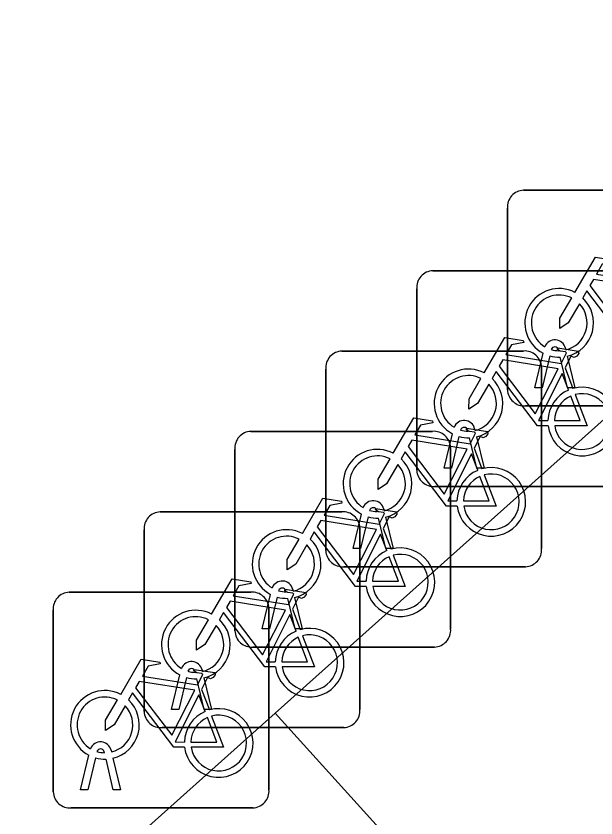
# Model space of a CAD drawing. Extents: x 159961 to 160856, y 382704 to 383353.
# Drawn here: x 160523.055 to 160525.739, y 383041.306 to 383045.02 of the extents above; entities that cross this region are included whole.
import ezdxf

# ---------------------------------------------------------------- set-up
doc = ezdxf.new("R2010")
doc.units = 0
for name, color, linetype in [('IMGEO_Fietsenrek', 7, 'Continuous'), ('IMGEO_Groenvoorziening', 7, 'Continuous'), ('IMGEO_Voetpad_open', 7, 'Continuous')]:
    doc.layers.add(name, color=color, linetype=linetype)

msp = doc.modelspace()

# ---------------------------------------------------------------- linework, layer by layer
at = {"layer": 'IMGEO_Fietsenrek'}
for p, q in [((160525.4039, 383044.2135), (160526.2448, 383044.2135)), ((160526.2448, 383044.2135), (160525.4039, 383044.2135)), ((160525.3295, 383043.2889), (160525.3295, 383044.1298)), ((160525.3295, 383044.1298), (160525.3295, 383043.2889)), ((160524.9839, 383043.8405), (160525.8248, 383043.8405)), ((160525.8248, 383043.8405), (160524.9839, 383043.8405)), ((160524.9095, 383042.9159), (160524.9095, 383043.7568)), ((160524.9095, 383043.7568), (160524.9095, 383042.9159)), ((160524.5629, 383043.4685), (160525.4038, 383043.4685)), ((160525.4038, 383043.4685), (160524.5629, 383043.4685)), ((160525.4565, 383043.2983), (160525.4948, 383043.4583)), ((160525.5669, 383043.4699), (160525.5659, 383043.4742)), ((160525.5976, 383043.4814), (160525.5994, 383043.4735)), ((160525.5252, 383043.4461), (160525.4899, 383043.2983)), ((160525.608, 383043.2983), (160525.5741, 383043.44)), ((160525.6064, 383043.4443), (160525.6414, 383043.2983)), ((160524.4885, 383042.5439), (160524.4885, 383043.3848)), ((160524.4885, 383043.3848), (160524.4885, 383042.5439)), ((160525.4875, 383043.3941), (160525.4875, 383042.5532)), ((160525.4875, 383042.5532), (160525.4875, 383043.3941)), ((160525.5962, 383043.3902), (160525.6325, 383043.295)), ((160525.4899, 383043.2983), (160525.4565, 383043.2983)), ((160525.6414, 383043.2983), (160525.608, 383043.2983)), ((160526.2541, 383043.2145), (160525.4132, 383043.2145)), ((160525.4132, 383043.2145), (160526.2541, 383043.2145)), ((160524.1419, 383043.0965), (160524.9828, 383043.0965)), ((160524.9828, 383043.0965), (160524.1419, 383043.0965)), ((160525.0365, 383042.9253), (160525.0748, 383043.0853)), ((160525.1469, 383043.0969), (160525.1459, 383043.1012)), ((160525.1776, 383043.1084), (160525.1794, 383043.1005)), ((160525.1052, 383043.0731), (160525.0699, 383042.9253)), ((160525.188, 383042.9253), (160525.1541, 383043.067)), ((160525.1864, 383043.0713), (160525.2214, 383042.9253)), ((160524.0675, 383042.1719), (160524.0675, 383043.0128)), ((160524.0675, 383043.0128), (160524.0675, 383042.1719)), ((160525.0665, 383043.0221), (160525.0665, 383042.1812)), ((160525.0665, 383042.1812), (160525.0665, 383043.0221)), ((160525.1752, 383043.0182), (160525.2115, 383042.923)), ((160525.0699, 383042.9253), (160525.0365, 383042.9253)), ((160525.2214, 383042.9253), (160525.188, 383042.9253)), ((160525.8341, 383042.8415), (160524.9932, 383042.8415)), ((160524.9932, 383042.8415), (160525.8341, 383042.8415)), ((160523.7219, 383042.7235), (160524.5628, 383042.7235)), ((160524.5628, 383042.7235), (160523.7219, 383042.7235)), ((160524.6155, 383042.5533), (160524.6538, 383042.7133)), ((160524.7259, 383042.7249), (160524.7249, 383042.7292)), ((160524.7566, 383042.7364), (160524.7584, 383042.7285)), ((160524.6842, 383042.7011), (160524.6489, 383042.5533)), ((160524.767, 383042.5533), (160524.7331, 383042.695)), ((160524.7654, 383042.6993), (160524.8004, 383042.5533)), ((160523.6475, 383041.7989), (160523.6475, 383042.6398)), ((160523.6475, 383042.6398), (160523.6475, 383041.7989)), ((160524.6465, 383042.6491), (160524.6465, 383041.8082)), ((160524.6465, 383041.8082), (160524.6465, 383042.6491)), ((160524.7542, 383042.6462), (160524.7905, 383042.551)), ((160524.6489, 383042.5533), (160524.6155, 383042.5533)), ((160524.8004, 383042.5533), (160524.767, 383042.5533)), ((160525.4131, 383042.4695), (160524.5722, 383042.4695)), ((160524.5722, 383042.4695), (160525.4131, 383042.4695)), ((160523.3009, 383042.3515), (160524.1418, 383042.3515)), ((160524.1418, 383042.3515), (160523.3009, 383042.3515)), ((160524.3049, 383042.3529), (160524.3039, 383042.3572)), ((160524.3356, 383042.3644), (160524.3374, 383042.3565)), ((160524.1945, 383042.1813), (160524.2328, 383042.3413)), ((160524.2632, 383042.3291), (160524.2279, 383042.1813)), ((160524.346, 383042.1813), (160524.3121, 383042.323)), ((160524.3444, 383042.3273), (160524.3794, 383042.1813)), ((160523.2265, 383041.4269), (160523.2265, 383042.2678)), ((160523.2265, 383042.2678), (160523.2265, 383041.4269)), ((160524.2255, 383042.2771), (160524.2255, 383041.4362)), ((160524.2255, 383041.4362), (160524.2255, 383042.2771)), ((160524.3342, 383042.2732), (160524.3705, 383042.178)), ((160524.2279, 383042.1813), (160524.1945, 383042.1813)), ((160524.3794, 383042.1813), (160524.346, 383042.1813)), ((160524.9921, 383042.0975), (160524.1512, 383042.0975)), ((160524.1512, 383042.0975), (160524.9921, 383042.0975)), ((160523.8849, 383041.9799), (160523.8839, 383041.9842)), ((160523.9156, 383041.9914), (160523.9174, 383041.9835)), ((160523.7745, 383041.8083), (160523.8128, 383041.9683)), ((160523.8432, 383041.9561), (160523.8079, 383041.8083)), ((160523.926, 383041.8083), (160523.8921, 383041.95)), ((160523.9244, 383041.9543), (160523.9594, 383041.8083)), ((160523.9132, 383041.9012), (160523.9495, 383041.806)), ((160523.8079, 383041.8083), (160523.7745, 383041.8083)), ((160523.9594, 383041.8083), (160523.926, 383041.8083)), ((160524.5721, 383041.7245), (160523.7312, 383041.7245)), ((160523.7312, 383041.7245), (160524.5721, 383041.7245)), ((160523.4639, 383041.6079), (160523.4629, 383041.6122)), ((160523.4946, 383041.6194), (160523.4964, 383041.6115)), ((160523.3535, 383041.4363), (160523.3918, 383041.5963)), ((160523.4222, 383041.5841), (160523.3869, 383041.4363)), ((160523.505, 383041.4363), (160523.4711, 383041.578)), ((160523.5034, 383041.5823), (160523.5384, 383041.4363)), ((160523.3869, 383041.4363), (160523.3535, 383041.4363)), ((160523.5384, 383041.4363), (160523.505, 383041.4363)), ((160524.1511, 383041.3525), (160523.3102, 383041.3525)), ((160523.3102, 383041.3525), (160524.1511, 383041.3525))]:
    msp.add_line(p, q, dxfattribs=at)
for points in [[(160525.6421, 383043.7402), (160525.7368, 383043.9037), (160525.823, 383043.8899), (160525.8247, 383043.8812), (160525.7686, 383043.8703), (160525.7424, 383043.825), (160525.9976, 383043.7842)], [(160525.9847, 383043.759), (160525.7279, 383043.8), (160525.7112, 383043.7712), (160525.8782, 383043.5509), (160525.9847, 383043.759)], [(160525.9378, 383043.4955), (160525.8881, 383043.4956), (160525.6974, 383043.7473), (160525.6784, 383043.7145)], [(160525.6628, 383043.6877), (160525.6112, 383043.5985), (160525.5713, 383043.5725), (160525.5725, 383043.62), (160525.627, 383043.7142)], [(160525.2221, 383043.3672), (160525.3168, 383043.5307), (160525.403, 383043.5169), (160525.4047, 383043.5082), (160525.3486, 383043.4973), (160525.3224, 383043.452), (160525.5776, 383043.4112)], [(160525.5776, 383043.4112), (160525.6026, 383043.46), (160525.5975, 383043.464), (160525.5743, 383043.4677), (160525.5616, 383043.4752), (160525.5606, 383043.4783), (160525.5628, 383043.4829), (160525.6576, 383043.4678), (160525.6599, 383043.4575), (160525.6505, 383043.4451), (160525.6381, 383043.4387), (160525.6236, 383043.4449), (160525.5962, 383043.3902)], [(160525.5647, 383043.386), (160525.3079, 383043.427), (160525.2912, 383043.3982), (160525.4582, 383043.1779), (160525.5647, 383043.386)], [(160525.5178, 383043.1225), (160525.4681, 383043.1226), (160525.2774, 383043.3743), (160525.2584, 383043.3415)], [(160525.6127, 383043.288), (160525.5834, 383043.3648), (160525.474, 383043.1467), (160525.5167, 383043.1466)], [(160525.2428, 383043.3147), (160525.1912, 383043.2255), (160525.1513, 383043.1995), (160525.1525, 383043.247), (160525.207, 383043.3412)], [(160525.5467, 383043.1465), (160525.6666, 383043.1463), (160525.6234, 383043.2599)], [(160525.6432, 383043.2668), (160525.6982, 383043.1222), (160525.5481, 383043.1225)], [(160524.8011, 383042.9952), (160524.8958, 383043.1587), (160524.982, 383043.1449), (160524.9837, 383043.1362), (160524.9276, 383043.1253), (160524.9014, 383043.08), (160525.1566, 383043.0392)], [(160525.1566, 383043.0392), (160525.1816, 383043.088), (160525.1765, 383043.092), (160525.1533, 383043.0957), (160525.1406, 383043.1032), (160525.1396, 383043.1063), (160525.1418, 383043.1109), (160525.2366, 383043.0958), (160525.2389, 383043.0855), (160525.2295, 383043.0731), (160525.2171, 383043.0667), (160525.2026, 383043.0729), (160525.1752, 383043.0182)], [(160525.1437, 383043.014), (160524.8869, 383043.055), (160524.8702, 383043.0262), (160525.0372, 383042.8059), (160525.1437, 383043.014)], [(160525.0968, 383042.7505), (160525.0471, 383042.7506), (160524.8564, 383043.0023), (160524.8374, 383042.9695)], [(160525.1917, 383042.916), (160525.1624, 383042.9928), (160525.053, 383042.7747), (160525.0957, 383042.7746)], [(160524.8218, 383042.9427), (160524.7702, 383042.8535), (160524.7303, 383042.8275), (160524.7315, 383042.875), (160524.786, 383042.9692)], [(160525.1257, 383042.7745), (160525.2456, 383042.7743), (160525.2024, 383042.8879)], [(160525.2222, 383042.8948), (160525.2772, 383042.7502), (160525.1271, 383042.7505)], [(160524.3801, 383042.6232), (160524.4748, 383042.7867), (160524.561, 383042.7729), (160524.5627, 383042.7642), (160524.5066, 383042.7533), (160524.4804, 383042.708), (160524.7356, 383042.6672)], [(160524.7356, 383042.6672), (160524.7606, 383042.716), (160524.7555, 383042.72), (160524.7323, 383042.7237), (160524.7196, 383042.7312), (160524.7186, 383042.7343), (160524.7208, 383042.7389), (160524.8156, 383042.7238), (160524.8179, 383042.7135), (160524.8085, 383042.7011), (160524.7961, 383042.6947), (160524.7816, 383042.7009), (160524.7542, 383042.6462)], [(160524.7227, 383042.642), (160524.4659, 383042.683), (160524.4492, 383042.6542), (160524.6162, 383042.4339), (160524.7227, 383042.642)], [(160524.6758, 383042.3785), (160524.6261, 383042.3786), (160524.4354, 383042.6303), (160524.4164, 383042.5975)], [(160524.7707, 383042.544), (160524.7414, 383042.6208), (160524.632, 383042.4027), (160524.6747, 383042.4026)], [(160524.4008, 383042.5707), (160524.3492, 383042.4815), (160524.3093, 383042.4555), (160524.3105, 383042.503), (160524.365, 383042.5972)], [(160524.7047, 383042.4025), (160524.8246, 383042.4023), (160524.7814, 383042.5159)], [(160524.8012, 383042.5228), (160524.8562, 383042.3782), (160524.7061, 383042.3785)], [(160523.9601, 383042.2502), (160524.0548, 383042.4137), (160524.141, 383042.3999), (160524.1427, 383042.3912), (160524.0866, 383042.3803), (160524.0604, 383042.335), (160524.3156, 383042.2942)], [(160524.3156, 383042.2942), (160524.3406, 383042.343), (160524.3355, 383042.347), (160524.3123, 383042.3507), (160524.2996, 383042.3582), (160524.2986, 383042.3613), (160524.3008, 383042.3659), (160524.3956, 383042.3508), (160524.3979, 383042.3405), (160524.3885, 383042.3281), (160524.3761, 383042.3217), (160524.3616, 383042.3279), (160524.3342, 383042.2732)], [(160524.3027, 383042.269), (160524.0459, 383042.31), (160524.0292, 383042.2812), (160524.1962, 383042.0609), (160524.3027, 383042.269)], [(160524.2558, 383042.0055), (160524.2061, 383042.0056), (160524.0154, 383042.2573), (160523.9964, 383042.2245)], [(160524.3507, 383042.171), (160524.3214, 383042.2478), (160524.212, 383042.0297), (160524.2547, 383042.0296)], [(160523.9808, 383042.1977), (160523.9292, 383042.1085), (160523.8893, 383042.0825), (160523.8905, 383042.13), (160523.945, 383042.2242)], [(160524.2847, 383042.0295), (160524.4046, 383042.0293), (160524.3614, 383042.1429)], [(160524.3812, 383042.1498), (160524.4362, 383042.0052), (160524.2861, 383042.0055)], [(160523.5391, 383041.8782), (160523.6338, 383042.0417), (160523.72, 383042.0279), (160523.7217, 383042.0192), (160523.6656, 383042.0083), (160523.6394, 383041.963), (160523.8946, 383041.9222)], [(160523.8946, 383041.9222), (160523.9196, 383041.971), (160523.9145, 383041.975), (160523.8913, 383041.9787), (160523.8786, 383041.9862), (160523.8776, 383041.9893), (160523.8798, 383041.9939), (160523.9746, 383041.9788), (160523.9769, 383041.9685), (160523.9675, 383041.9561), (160523.9551, 383041.9497), (160523.9406, 383041.9559), (160523.9132, 383041.9012)], [(160523.8817, 383041.897), (160523.6249, 383041.938), (160523.6082, 383041.9092), (160523.7752, 383041.6889), (160523.8817, 383041.897)], [(160523.8348, 383041.6335), (160523.7851, 383041.6336), (160523.5944, 383041.8853), (160523.5754, 383041.8525)], [(160523.9297, 383041.799), (160523.9004, 383041.8758), (160523.791, 383041.6577), (160523.8337, 383041.6576)], [(160523.5598, 383041.8257), (160523.5082, 383041.7365), (160523.4683, 383041.7105), (160523.4695, 383041.758), (160523.524, 383041.8522)], [(160523.8637, 383041.6575), (160523.9836, 383041.6573), (160523.9404, 383041.7709)], [(160523.9602, 383041.7778), (160524.0152, 383041.6332), (160523.8651, 383041.6335)]]:
    msp.add_lwpolyline(points, dxfattribs=at)
for centre, radius, start, end in [((160525.4072, 383044.1356), 0.0779, 92.4484, 184.2845), ((160525.4072, 383044.1356), 0.0779, 92.4484, 184.2845), ((160524.9872, 383043.7626), 0.0779, 92.4484, 184.2845), ((160524.9872, 383043.7626), 0.0779, 92.4484, 184.2845), ((160525.5691, 383043.5989), 0.159, 62.6766, 242.1369), ((160525.5691, 383043.5989), 0.129, 63.3192, 238.903), ((160525.5691, 383043.5989), 0.129, 283.6043, 43.4302), ((160525.5691, 383043.5989), 0.159, 283.5766, 46.6042), ((160525.5489, 383043.4703), 0.0499, 12.8025, 158.6934), ((160524.5662, 383043.3906), 0.0779, 92.4484, 184.2845), ((160524.5662, 383043.3906), 0.0779, 92.4484, 184.2845), ((160525.4096, 383043.3908), 0.0779, 2.4484, 94.2845), ((160525.4096, 383043.3908), 0.0779, 2.4484, 94.2845), ((160525.5489, 383043.4703), 0.0174, 12.8025, 163.4502), ((160525.5691, 383043.5989), 0.129, 253.415, 269.0204), ((160525.5691, 383043.5989), 0.159, 253.9967, 271.7867), ((160525.1491, 383043.2259), 0.159, 62.6766, 242.1369), ((160525.1491, 383043.2259), 0.129, 63.3192, 238.903), ((160525.1491, 383043.2259), 0.129, 283.6043, 43.4302), ((160525.1491, 383043.2259), 0.159, 283.5766, 46.6042), ((160525.4074, 383043.2922), 0.0779, 182.4484, 274.2845), ((160525.4074, 383043.2922), 0.0779, 182.4484, 274.2845), ((160525.6757, 383043.1419), 0.159, 113.3408, 178.3217), ((160525.6757, 383043.1419), 0.159, 187.0065, 105.7708), ((160525.6757, 383043.1419), 0.129, 188.6715, 104.5883), ((160525.6757, 383043.1419), 0.129, 113.923, 177.9556), ((160525.1289, 383043.0973), 0.0499, 12.8025, 158.6934), ((160524.1452, 383043.0186), 0.0779, 92.4484, 184.2845), ((160524.1452, 383043.0186), 0.0779, 92.4484, 184.2845), ((160524.9886, 383043.0188), 0.0779, 2.4484, 94.2845), ((160524.9886, 383043.0188), 0.0779, 2.4484, 94.2845), ((160525.1289, 383043.0973), 0.0174, 12.8025, 163.4502), ((160525.1491, 383043.2259), 0.129, 253.415, 269.0204), ((160525.1491, 383043.2259), 0.159, 253.9967, 271.7867), ((160524.7281, 383042.8539), 0.159, 62.6766, 242.1369), ((160524.7281, 383042.8539), 0.129, 63.3192, 238.903), ((160524.7281, 383042.8539), 0.129, 283.6043, 43.4302), ((160524.7281, 383042.8539), 0.159, 283.5766, 46.6042), ((160524.9874, 383042.9192), 0.0779, 182.4484, 274.2845), ((160524.9874, 383042.9192), 0.0779, 182.4484, 274.2845), ((160525.2547, 383042.7699), 0.159, 113.3408, 178.3217), ((160525.2547, 383042.7699), 0.159, 187.0065, 105.7708), ((160525.2547, 383042.7699), 0.129, 188.6715, 104.5883), ((160525.2547, 383042.7699), 0.129, 113.923, 177.9556), ((160524.7079, 383042.7253), 0.0499, 12.8025, 158.6934), ((160523.7252, 383042.6456), 0.0779, 92.4484, 184.2845), ((160523.7252, 383042.6456), 0.0779, 92.4484, 184.2845), ((160524.5686, 383042.6458), 0.0779, 2.4484, 94.2845), ((160524.5686, 383042.6458), 0.0779, 2.4484, 94.2845), ((160524.7079, 383042.7253), 0.0174, 12.8025, 163.4502), ((160524.7281, 383042.8539), 0.129, 253.415, 269.0204), ((160524.7281, 383042.8539), 0.159, 253.9967, 271.7867), ((160524.3071, 383042.4819), 0.159, 62.6766, 242.1369), ((160524.3071, 383042.4819), 0.129, 63.3192, 238.903), ((160524.3071, 383042.4819), 0.129, 283.6043, 43.4302), ((160524.3071, 383042.4819), 0.159, 283.5766, 46.6042), ((160524.5664, 383042.5472), 0.0779, 182.4484, 274.2845), ((160524.5664, 383042.5472), 0.0779, 182.4484, 274.2845), ((160524.8337, 383042.3979), 0.159, 113.3408, 178.3217), ((160524.8337, 383042.3979), 0.159, 187.0065, 105.7708), ((160525.4098, 383042.5474), 0.0779, 272.4484, 4.2845), ((160525.4098, 383042.5474), 0.0779, 272.4484, 4.2845), ((160524.8337, 383042.3979), 0.129, 113.923, 177.9556), ((160524.8337, 383042.3979), 0.129, 188.6715, 104.5883), ((160524.2869, 383042.3533), 0.0499, 12.8025, 158.6934), ((160523.3042, 383042.2736), 0.0779, 92.4484, 184.2845), ((160523.3042, 383042.2736), 0.0779, 92.4484, 184.2845), ((160524.1476, 383042.2738), 0.0779, 2.4484, 94.2845), ((160524.1476, 383042.2738), 0.0779, 2.4484, 94.2845), ((160524.2869, 383042.3533), 0.0174, 12.8025, 163.4502), ((160524.3071, 383042.4819), 0.129, 253.415, 269.0204), ((160524.3071, 383042.4819), 0.159, 253.9967, 271.7867), ((160523.8871, 383042.1089), 0.159, 62.6766, 242.1369), ((160523.8871, 383042.1089), 0.129, 63.3192, 238.903), ((160523.8871, 383042.1089), 0.129, 283.6043, 43.4302), ((160523.8871, 383042.1089), 0.159, 283.5766, 46.6042), ((160524.1454, 383042.1752), 0.0779, 182.4484, 274.2845), ((160524.1454, 383042.1752), 0.0779, 182.4484, 274.2845), ((160524.4137, 383042.0249), 0.159, 113.3408, 178.3217), ((160524.4137, 383042.0249), 0.159, 187.0065, 105.7708), ((160524.9888, 383042.1754), 0.0779, 272.4484, 4.2845), ((160524.9888, 383042.1754), 0.0779, 272.4484, 4.2845), ((160524.4137, 383042.0249), 0.129, 113.923, 177.9556), ((160524.4137, 383042.0249), 0.129, 188.6715, 104.5883), ((160523.8669, 383041.9803), 0.0499, 12.8025, 158.6934), ((160523.8669, 383041.9803), 0.0174, 12.8025, 163.4502), ((160523.8871, 383042.1089), 0.129, 253.415, 269.0204), ((160523.8871, 383042.1089), 0.159, 253.9967, 271.7867), ((160523.4661, 383041.7369), 0.159, 62.6766, 242.1369), ((160523.4661, 383041.7369), 0.129, 63.3192, 238.903), ((160523.4661, 383041.7369), 0.129, 283.6043, 43.4302), ((160523.4661, 383041.7369), 0.159, 283.5766, 46.6042), ((160523.7254, 383041.8022), 0.0779, 182.4484, 274.2845), ((160523.7254, 383041.8022), 0.0779, 182.4484, 274.2845), ((160523.9927, 383041.6529), 0.159, 113.3408, 178.3217), ((160523.9927, 383041.6529), 0.159, 187.0065, 105.7708), ((160524.5688, 383041.8024), 0.0779, 272.4484, 4.2845), ((160524.5688, 383041.8024), 0.0779, 272.4484, 4.2845), ((160523.9927, 383041.6529), 0.129, 113.923, 177.9556), ((160523.9927, 383041.6529), 0.129, 188.6715, 104.5883), ((160523.4459, 383041.6083), 0.0499, 12.8025, 158.6934), ((160523.4459, 383041.6083), 0.0174, 12.8025, 163.4502), ((160523.4661, 383041.7369), 0.129, 253.415, 269.0204), ((160523.4661, 383041.7369), 0.159, 253.9967, 271.7867), ((160523.3044, 383041.4302), 0.0779, 182.4484, 274.2845), ((160523.3044, 383041.4302), 0.0779, 182.4484, 274.2845), ((160524.1478, 383041.4304), 0.0779, 272.4484, 4.2845), ((160524.1478, 383041.4304), 0.0779, 272.4484, 4.2845)]:
    msp.add_arc(centre, radius, start, end, dxfattribs=at)
at = {"layer": 'IMGEO_Groenvoorziening'}
msp.add_lwpolyline([(160524.254, 383041.791), (160526.706, 383039.078)], dxfattribs=at)
at = {"layer": 'IMGEO_Voetpad_open'}
for points in [[(160527.865, 383045.02), (160524.254, 383041.791)], [(160524.254, 383041.791), (160521.272, 383039.124), (160523.725, 383036.41)]]:
    msp.add_lwpolyline(points, dxfattribs=at)

doc.saveas('drawing.dxf')
